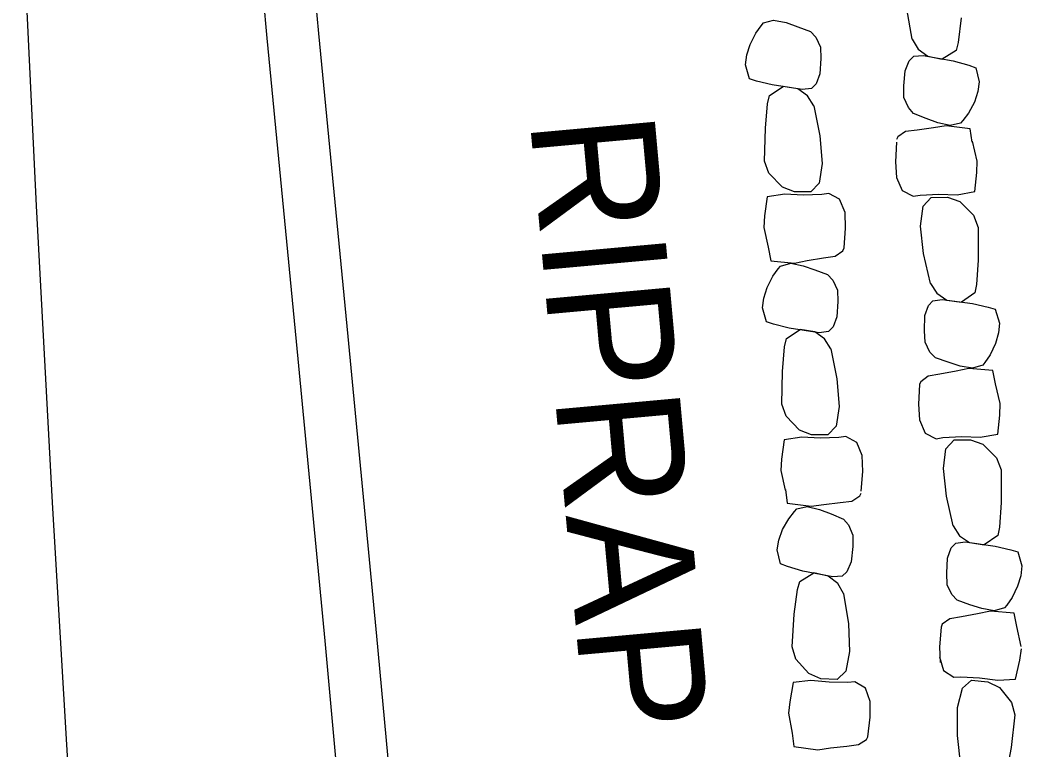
# Model space of a CAD drawing. Extents: x 589250 to 1188077, y 162953 to 363065.
# Drawn here: x 593557 to 593605.29, y 186377.86 to 186413.04 of the extents above; entities that cross this region are included whole.
import ezdxf

# ---------------------------------------------------------------- set-up
doc = ezdxf.new("R2010")
doc.units = 0
for name, color, linetype in [('E_DRN_RipRap', 7, 'Continuous'), ('E_DRN_RipRap_Text', 7, 'Continuous'), ('E_RDWY', 7, 'Continuous'), ('E_RDWY_C_and_G', 7, 'Continuous')]:
    doc.layers.add(name, color=color, linetype=linetype)

msp = doc.modelspace()

# ---------------------------------------------------------------- linework, layer by layer
at = {"layer": 'E_DRN_RipRap'}
for p, q in [((593600.001, 186412.126), (593599.743, 186413.583)), ((593592.83, 186412.899), (593593.323, 186413.035)), ((593593.323, 186413.035), (593593.926, 186412.915)), ((593602.359, 186413.148), (593602.223, 186411.966)), ((593592.458, 186412.406), (593592.72, 186412.764)), ((593592.72, 186412.764), (593592.83, 186412.899)), ((593593.926, 186412.915), (593594.489, 186412.717)), ((593594.489, 186412.717), (593595.1, 186412.493)), ((593595.1, 186412.493), (593595.358, 186412.22)), ((593592.186, 186411.867), (593592.458, 186412.406)), ((593595.358, 186412.22), (593595.583, 186411.738)), ((593600.001, 186412.126), (593600.286, 186411.64)), ((593592.033, 186411.358), (593592.186, 186411.867)), ((593595.583, 186411.738), (593595.598, 186411.187)), ((593600.286, 186411.64), (593600.753, 186411.292)), ((593602.122, 186411.572), (593601.452, 186411.155)), ((593602.223, 186411.966), (593602.122, 186411.572)), ((593591.971, 186410.881), (593592.033, 186411.358)), ((593595.598, 186411.187), (593595.554, 186410.451)), ((593599.666, 186410.595), (593599.859, 186411.074)), ((593599.859, 186411.074), (593600.084, 186411.292)), ((593600.084, 186411.292), (593600.536, 186411.334)), ((593600.536, 186411.334), (593601.978, 186411.068)), ((593600.753, 186411.292), (593601.452, 186411.155)), ((593601.978, 186411.068), (593602.728, 186410.858)), ((593592.158, 186410.212), (593591.971, 186410.881)), ((593599.605, 186409.862), (593599.666, 186410.595)), ((593602.728, 186410.858), (593603.067, 186410.738)), ((593603.067, 186410.738), (593603.239, 186410.065)), ((593592.5, 186410.102), (593592.158, 186410.212)), ((593593.255, 186409.913), (593592.5, 186410.102)), ((593595.554, 186410.451), (593595.373, 186409.966)), ((593603.239, 186410.065), (593603.165, 186409.59)), ((593593.123, 186409.405), (593593.783, 186409.841)), ((593594.702, 186409.688), (593593.255, 186409.913)), ((593594.484, 186409.724), (593593.783, 186409.841)), ((593594.959, 186409.389), (593594.484, 186409.724)), ((593595.153, 186409.742), (593594.702, 186409.688)), ((593595.373, 186409.966), (593595.153, 186409.742)), ((593599.606, 186409.31), (593599.605, 186409.862)), ((593603.165, 186409.59), (593603, 186409.086)), ((593593.031, 186409.008), (593593.123, 186409.405)), ((593595.256, 186408.911), (593594.959, 186409.389)), ((593599.82, 186408.823), (593599.606, 186409.31)), ((593592.924, 186407.822), (593593.031, 186409.008)), ((593595.256, 186408.911), (593595.549, 186407.46)), ((593600.071, 186408.542), (593599.82, 186408.823)), ((593603, 186409.086), (593602.714, 186408.554)), ((593600.677, 186408.301), (593600.071, 186408.542)), ((593601.235, 186408.087), (593600.677, 186408.301)), ((593602.444, 186408.204), (593602.331, 186408.072)), ((593602.714, 186408.554), (593602.444, 186408.204)), ((593592.891, 186406.246), (593592.924, 186407.822)), ((593599.682, 186407.666), (593599.312, 186407.418)), ((593600.249, 186407.738), (593599.682, 186407.666)), ((593601.032, 186407.844), (593600.249, 186407.738)), ((593601.648, 186407.944), (593601.032, 186407.844)), ((593601.835, 186407.95), (593601.235, 186408.087)), ((593602.797, 186407.8), (593601.648, 186407.944)), ((593602.331, 186408.072), (593601.835, 186407.95)), ((593602.899, 186407.147), (593602.797, 186407.8)), ((593595.549, 186407.46), (593595.666, 186406.13)), ((593599.252, 186407.159), (593599.198, 186406.211)), ((593599.312, 186407.418), (593599.246, 186407.284)), ((593603.142, 186406.245), (593602.908, 186407.197)), ((593593.1, 186405.658), (593592.891, 186406.246)), ((593599.198, 186406.211), (593599.246, 186405.455)), ((593603.122, 186405.694), (593603.142, 186406.245)), ((593595.666, 186406.13), (593595.518, 186405.178)), ((593593.744, 186404.988), (593593.1, 186405.658)), ((593599.246, 186405.455), (593599.522, 186404.819)), ((593603.018, 186404.768), (593603.122, 186405.694)), ((593594.331, 186404.762), (593593.744, 186404.988)), ((593595.12, 186404.759), (593594.331, 186404.762)), ((593595.518, 186405.178), (593595.12, 186404.759)), ((593599.522, 186404.819), (593600.051, 186404.547)), ((593602.17, 186404.619), (593603.018, 186404.768)), ((593593.012, 186404.522), (593592.886, 186403.597)), ((593593.863, 186404.654), (593593.012, 186404.522)), ((593594.748, 186404.607), (593593.863, 186404.654)), ((593595.652, 186404.638), (593594.748, 186404.607)), ((593595.983, 186404.685), (593595.652, 186404.638)), ((593596.505, 186404.402), (593595.983, 186404.685)), ((593596.765, 186403.761), (593596.505, 186404.402)), ((593600.051, 186404.547), (593600.381, 186404.601)), ((593600.381, 186404.601), (593601.284, 186404.649)), ((593600.528, 186404.063), (593600.916, 186404.49)), ((593600.916, 186404.49), (593601.705, 186404.502)), ((593601.284, 186404.649), (593602.17, 186404.619)), ((593601.705, 186404.502), (593602.297, 186404.288)), ((593602.297, 186404.288), (593602.958, 186403.631)), ((593600.403, 186403.109), (593600.528, 186404.063)), ((593592.886, 186403.597), (593592.852, 186403.047)), ((593596.794, 186403.004), (593596.765, 186403.761)), ((593602.958, 186403.631), (593603.181, 186403.048)), ((593592.852, 186403.047), (593593.063, 186402.09)), ((593596.717, 186402.056), (593596.794, 186403.004)), ((593600.552, 186401.782), (593600.403, 186403.109)), ((593603.181, 186403.048), (593603.187, 186401.472)), ((593593.063, 186402.09), (593593.181, 186401.44)), ((593596.291, 186401.661), (593596.655, 186401.921)), ((593596.655, 186401.921), (593596.717, 186402.056)), ((593593.181, 186401.44), (593594.333, 186401.329)), ((593594.333, 186401.329), (593594.946, 186401.446)), ((593594.946, 186401.446), (593595.726, 186401.574)), ((593595.726, 186401.574), (593596.291, 186401.661)), ((593600.881, 186400.339), (593600.552, 186401.782)), ((593603.187, 186401.472), (593603.108, 186400.285)), ((593593.281, 186400.688), (593593.543, 186401.046)), ((593593.543, 186401.046), (593593.653, 186401.181)), ((593593.653, 186401.181), (593594.145, 186401.317)), ((593594.145, 186401.317), (593594.748, 186401.197)), ((593594.748, 186401.197), (593595.312, 186400.999)), ((593595.312, 186400.999), (593595.923, 186400.774)), ((593593.009, 186400.148), (593593.281, 186400.688)), ((593595.923, 186400.774), (593596.181, 186400.501)), ((593596.181, 186400.501), (593596.406, 186400.019)), ((593592.856, 186399.639), (593593.009, 186400.148)), ((593596.406, 186400.019), (593596.421, 186399.468)), ((593600.881, 186400.339), (593601.189, 186399.867)), ((593603.108, 186400.285), (593603.026, 186399.887)), ((593592.794, 186399.162), (593592.856, 186399.639)), ((593596.421, 186399.468), (593596.377, 186398.733)), ((593600.789, 186399.282), (593601.004, 186399.51)), ((593601.004, 186399.51), (593601.454, 186399.573)), ((593601.189, 186399.867), (593601.672, 186399.542)), ((593601.454, 186399.573), (593602.906, 186399.377)), ((593601.672, 186399.542), (593602.377, 186399.439)), ((593603.026, 186399.887), (593602.377, 186399.439)), ((593592.981, 186398.494), (593592.794, 186399.162)), ((593600.62, 186398.794), (593600.789, 186399.282)), ((593602.906, 186399.377), (593603.666, 186399.203)), ((593603.666, 186399.203), (593604.01, 186399.099)), ((593604.01, 186399.099), (593604.214, 186398.435)), ((593593.323, 186398.384), (593592.981, 186398.494)), ((593596.377, 186398.733), (593596.196, 186398.248)), ((593600.594, 186398.058), (593600.62, 186398.794)), ((593594.078, 186398.195), (593593.323, 186398.384)), ((593593.946, 186397.686), (593594.606, 186398.122)), ((593595.525, 186397.97), (593594.078, 186398.195)), ((593595.307, 186398.005), (593594.606, 186398.122)), ((593595.782, 186397.67), (593595.307, 186398.005)), ((593595.976, 186398.024), (593595.525, 186397.97)), ((593596.196, 186398.248), (593595.976, 186398.024)), ((593600.622, 186397.508), (593600.594, 186398.058)), ((593604.214, 186398.435), (593604.164, 186397.957)), ((593593.854, 186397.29), (593593.946, 186397.686)), ((593596.079, 186397.192), (593595.782, 186397.67)), ((593600.859, 186397.031), (593600.622, 186397.508)), ((593604.164, 186397.957), (593604.023, 186397.446)), ((593593.747, 186396.104), (593593.854, 186397.29)), ((593596.079, 186397.192), (593596.372, 186395.742)), ((593601.124, 186396.763), (593600.859, 186397.031)), ((593604.023, 186397.446), (593603.764, 186396.901)), ((593601.74, 186396.551), (593601.124, 186396.763)), ((593602.308, 186396.364), (593601.74, 186396.551)), ((593603.51, 186396.539), (593603.404, 186396.401)), ((593603.764, 186396.901), (593603.51, 186396.539)), ((593593.714, 186394.528), (593593.747, 186396.104)), ((593602.117, 186396.111), (593601.339, 186395.968)), ((593602.727, 186396.24), (593602.117, 186396.111)), ((593602.914, 186396.256), (593602.308, 186396.364)), ((593603.882, 186396.151), (593602.727, 186396.24)), ((593603.404, 186396.401), (593602.914, 186396.256)), ((593604.016, 186395.501), (593603.883, 186396.149)), ((593596.372, 186395.742), (593596.489, 186394.412)), ((593600.419, 186395.611), (593600.359, 186395.474)), ((593600.777, 186395.87), (593600.419, 186395.603)), ((593601.339, 186395.968), (593600.777, 186395.87)), ((593600.359, 186395.474), (593600.304, 186394.526)), ((593604.249, 186394.55), (593604.016, 186395.501)), ((593593.922, 186393.939), (593593.714, 186394.528)), ((593596.489, 186394.412), (593596.341, 186393.46)), ((593600.304, 186394.526), (593600.352, 186393.77)), ((593604.229, 186393.999), (593604.249, 186394.55)), ((593594.567, 186393.27), (593593.922, 186393.939)), ((593600.352, 186393.77), (593600.627, 186393.134)), ((593604.124, 186393.073), (593604.229, 186393.999)), ((593595.154, 186393.044), (593594.567, 186393.27)), ((593596.341, 186393.46), (593595.943, 186393.04)), ((593593.835, 186392.803), (593593.709, 186391.879)), ((593594.686, 186392.936), (593593.835, 186392.803)), ((593595.571, 186392.889), (593594.686, 186392.936)), ((593595.943, 186393.04), (593595.154, 186393.044)), ((593596.474, 186392.919), (593595.571, 186392.889)), ((593596.806, 186392.966), (593596.474, 186392.919)), ((593597.328, 186392.684), (593596.806, 186392.966)), ((593597.588, 186392.043), (593597.328, 186392.684)), ((593600.627, 186393.134), (593601.156, 186392.861)), ((593601.156, 186392.861), (593601.486, 186392.913)), ((593601.486, 186392.913), (593602.389, 186392.959)), ((593601.632, 186392.376), (593602.021, 186392.801)), ((593602.021, 186392.801), (593602.81, 186392.811)), ((593602.389, 186392.959), (593603.275, 186392.927)), ((593602.81, 186392.811), (593603.402, 186392.595)), ((593603.275, 186392.927), (593604.124, 186393.073)), ((593601.507, 186391.422), (593601.632, 186392.376)), ((593603.402, 186392.595), (593604.063, 186391.937)), ((593593.709, 186391.879), (593593.675, 186391.328)), ((593597.617, 186391.285), (593597.588, 186392.043)), ((593604.063, 186391.937), (593604.285, 186391.353)), ((593593.675, 186391.328), (593593.886, 186390.372)), ((593597.54, 186390.338), (593597.617, 186391.285)), ((593601.655, 186390.096), (593601.507, 186391.422)), ((593604.285, 186391.353), (593604.29, 186389.778)), ((593593.892, 186390.413), (593593.982, 186389.759)), ((593595.746, 186389.694), (593596.531, 186389.79)), ((593596.531, 186389.79), (593597.099, 186389.855)), ((593597.099, 186389.855), (593597.474, 186390.099)), ((593597.474, 186390.099), (593597.542, 186390.232)), ((593601.982, 186388.652), (593601.655, 186390.096)), ((593604.29, 186389.778), (593604.21, 186388.591)), ((593593.982, 186389.759), (593595.128, 186389.601)), ((593594.05, 186389.003), (593594.327, 186389.35)), ((593594.327, 186389.35), (593594.443, 186389.481)), ((593594.443, 186389.481), (593594.941, 186389.597)), ((593594.941, 186389.597), (593595.538, 186389.453)), ((593595.128, 186389.601), (593595.746, 186389.694)), ((593595.538, 186389.453), (593596.093, 186389.232)), ((593593.755, 186388.475), (593594.05, 186389.003)), ((593596.093, 186389.232), (593596.693, 186388.983)), ((593596.693, 186388.983), (593596.939, 186388.7)), ((593593.58, 186387.972), (593593.755, 186388.475)), ((593596.939, 186388.7), (593597.144, 186388.209)), ((593601.982, 186388.652), (593602.29, 186388.179)), ((593604.21, 186388.591), (593604.127, 186388.194)), ((593593.498, 186387.498), (593593.58, 186387.972)), ((593597.144, 186388.209), (593597.135, 186387.658)), ((593602.105, 186387.823), (593602.554, 186387.885)), ((593602.29, 186388.179), (593602.773, 186387.853)), ((593602.556, 186387.886), (593604.004, 186387.684)), ((593602.774, 186387.854), (593603.476, 186387.747)), ((593604.127, 186388.194), (593603.477, 186387.747)), ((593593.656, 186386.822), (593593.498, 186387.498)), ((593597.135, 186387.658), (593597.059, 186386.924)), ((593601.71, 186387.108), (593601.888, 186387.596)), ((593601.888, 186387.596), (593602.106, 186387.824)), ((593604.004, 186387.684), (593604.759, 186387.506)), ((593604.759, 186387.506), (593605.102, 186387.402)), ((593605.102, 186387.402), (593605.294, 186386.736)), ((593597.059, 186386.924), (593596.857, 186386.447)), ((593601.671, 186386.372), (593601.71, 186387.108)), ((593593.993, 186386.699), (593593.656, 186386.822)), ((593594.739, 186386.479), (593593.993, 186386.699)), ((593596.175, 186386.196), (593594.739, 186386.479)), ((593596.857, 186386.447), (593596.628, 186386.232)), ((593605.294, 186386.736), (593605.235, 186386.257)), ((593594.477, 186385.584), (593594.586, 186385.977)), ((593594.586, 186385.977), (593595.263, 186386.386)), ((593595.959, 186386.24), (593595.263, 186386.386)), ((593596.419, 186385.887), (593595.959, 186386.24)), ((593596.628, 186386.232), (593596.175, 186386.196)), ((593601.689, 186385.82), (593601.671, 186386.372)), ((593605.235, 186386.257), (593605.086, 186385.745)), ((593594.319, 186384.403), (593594.477, 186385.584)), ((593596.695, 186385.397), (593596.419, 186385.887)), ((593601.917, 186385.342), (593601.689, 186385.82)), ((593605.086, 186385.745), (593604.817, 186385.201)), ((593596.695, 186385.397), (593596.926, 186383.936)), ((593602.177, 186385.072), (593601.917, 186385.342)), ((593602.789, 186384.858), (593602.177, 186385.072)), ((593604.817, 186385.201), (593604.557, 186384.839)), ((593603.354, 186384.668), (593602.789, 186384.858)), ((593603.77, 186384.543), (593603.158, 186384.416)), ((593603.957, 186384.558), (593603.354, 186384.668)), ((593604.922, 186384.45), (593603.77, 186384.543)), ((593604.448, 186384.702), (593603.957, 186384.558)), ((593604.557, 186384.839), (593604.448, 186384.702)), ((593594.218, 186382.83), (593594.319, 186384.403)), ((593601.815, 186384.179), (593601.453, 186383.913)), ((593602.379, 186384.276), (593601.815, 186384.179)), ((593603.158, 186384.416), (593602.379, 186384.276)), ((593605.044, 186383.801), (593604.922, 186384.45)), ((593596.926, 186383.936), (593596.986, 186382.602)), ((593601.392, 186383.777), (593601.321, 186382.827)), ((593601.453, 186383.913), (593601.392, 186383.777)), ((593605.261, 186382.847), (593605.044, 186383.801)), ((593594.401, 186382.233), (593594.218, 186382.83)), ((593596.986, 186382.602), (593596.797, 186381.657)), ((593601.321, 186382.827), (593601.356, 186382.07)), ((593605.195, 186382.185), (593605.278, 186382.731)), ((593595.017, 186381.538), (593594.401, 186382.233)), ((593601.315, 186382.347), (593601.515, 186381.686)), ((593604.984, 186381.274), (593605.195, 186382.185)), ((593596.797, 186381.657), (593596.381, 186381.253)), ((593601.515, 186381.686), (593602.009, 186381.361)), ((593594.265, 186381.101), (593594.099, 186380.183)), ((593595.121, 186381.199), (593594.265, 186381.101)), ((593595.593, 186381.288), (593595.017, 186381.538)), ((593596.003, 186381.117), (593595.121, 186381.199)), ((593596.381, 186381.253), (593595.593, 186381.288)), ((593596.907, 186381.111), (593596.003, 186381.117)), ((593597.24, 186381.144), (593596.907, 186381.111)), ((593597.75, 186380.841), (593597.24, 186381.144)), ((593602.009, 186381.361), (593602.344, 186381.38)), ((593602.344, 186381.38), (593603.247, 186381.335)), ((593602.428, 186380.83), (593602.862, 186381.215)), ((593602.862, 186381.215), (593603.648, 186381.145)), ((593603.247, 186381.335), (593604.124, 186381.214)), ((593603.648, 186381.145), (593604.212, 186380.871)), ((593604.124, 186381.214), (593604.984, 186381.274)), ((593597.982, 186380.19), (593597.75, 186380.841)), ((593602.193, 186379.894), (593602.428, 186380.83)), ((593604.212, 186380.871), (593604.793, 186380.15)), ((593594.099, 186380.183), (593594.042, 186379.634)), ((593597.979, 186379.432), (593597.982, 186380.19)), ((593604.793, 186380.15), (593604.947, 186379.546)), ((593594.042, 186379.634), (593594.212, 186378.669)), ((593602.188, 186378.559), (593602.193, 186379.894)), ((593597.861, 186378.488), (593597.979, 186379.432)), ((593604.947, 186379.546), (593604.771, 186377.978)), ((593594.212, 186378.669), (593594.301, 186378.015)), ((593597.418, 186378.111), (593597.793, 186378.355)), ((593597.793, 186378.355), (593597.861, 186378.488)), ((593602.348, 186377.089), (593602.188, 186378.559)), ((593594.301, 186378.015), (593595.448, 186377.857)), ((593595.448, 186377.857), (593596.066, 186377.95)), ((593596.066, 186377.95), (593596.85, 186378.046)), ((593596.85, 186378.046), (593597.418, 186378.111)), ((593604.771, 186377.978), (593604.555, 186376.805))]:
    msp.add_line(p, q, dxfattribs=at)
at = {"layer": 'E_RDWY'}
for p, q in [((593557.788, 186404.079), (593556.999, 186420.474)), ((593558.571, 186389.784), (593557.788, 186404.079)), ((593559.555, 186373.055), (593558.571, 186389.784))]:
    msp.add_line(p, q, dxfattribs=at)
at = {"layer": 'E_RDWY_C_and_G'}
for p, q in [((593568.914, 186412.162), (593567.505, 186428.017)), ((593571.403, 186412.392), (593569.995, 186428.244)), ((593570.324, 186397.541), (593568.914, 186412.162)), ((593572.812, 186397.78), (593571.403, 186412.392)), ((593571.711, 186383.113), (593570.324, 186397.541)), ((593574.2, 186383.346), (593572.812, 186397.78)), ((593573.023, 186368.737), (593571.711, 186383.113)), ((593575.512, 186368.964), (593574.2, 186383.346))]:
    msp.add_line(p, q, dxfattribs=at)

# ---------------------------------------------------------------- texts
at = {"layer": 'E_DRN_RipRap_Text'}
msp.add_text('RIPRAP', height=6, rotation=275.1877, dxfattribs=at).set_placement((593581.567, 186408.251))

doc.saveas('drawing.dxf')
